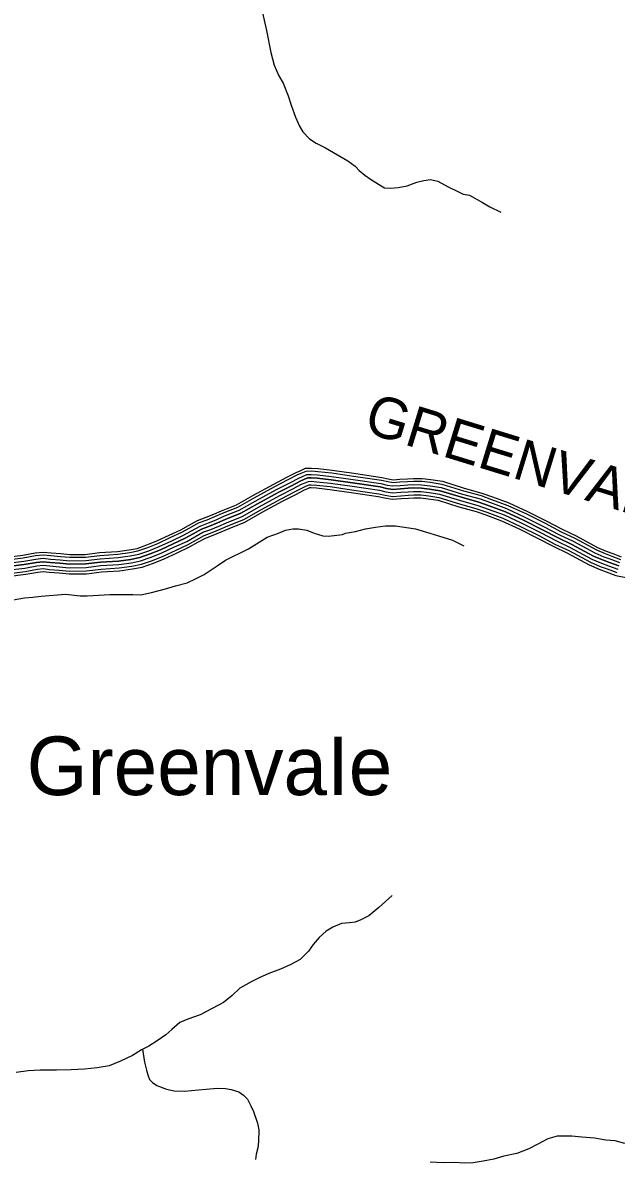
# Model space of a CAD drawing. Extents: x 1788175 to 1969470, y 584502 to 738744.
# Drawn here: x 1912182 to 1917533, y 604150 to 614430 of the extents above; entities that cross this region are included whole.
import ezdxf

# ---------------------------------------------------------------- set-up
doc = ezdxf.new("R2010")
doc.units = 0
for name, color, linetype in [('DESIGN - ROW - Right-of-Way and Easement Labels', 7, 'Continuous'), ('DESIGN - TRANSPORTATION - Text', 7, 'Continuous'), ('SURVEY - CONTOURS - Index with Text', 7, 'Continuous'), ('SURVEY - VEGETATION - Features with Text', 7, 'Continuous')]:
    doc.layers.add(name, color=color, linetype=linetype)

msp = doc.modelspace()

# ---------------------------------------------------------------- linework, layer by layer
at = {"layer": 'DESIGN - TRANSPORTATION - Text'}
for points in [[(1914343, 614520), (1914379, 614362), (1914417, 614161), (1914449, 614047), (1914492, 613953), (1914529, 613886), (1914574, 613772), (1914603, 613687), (1914641, 613579), (1914676, 613499), (1914706, 613446), (1914767, 613385), (1914828, 613345), (1914910, 613302), (1915113, 613185), (1915178, 613138), (1915215, 613099), (1915267, 613055), (1915317, 613020), (1915390, 612975), (1915444, 612942), (1915500, 612938), (1915566, 612945), (1915648, 612961), (1915734, 612994), (1915797, 613009), (1915859, 613016), (1915925, 613001), (1916016, 612950), (1916100, 612911), (1916153, 612886), (1916211, 612876), (1916328, 612810), (1916394, 612771), (1916491, 612722)], [(1912567, 609278), (1912698, 609264), (1912762, 609264), (1912968, 609277), (1913097, 609277), (1913174, 609277), (1913245, 609273), (1913341, 609293), (1913470, 609328), (1913560, 609354), (1913663, 609380), (1913740, 609418), (1913818, 609457), (1913863, 609486), (1913933, 609534), (1914011, 609586), (1914217, 609689), (1914384, 609792), (1914487, 609830), (1914551, 609856), (1914616, 609869), (1914667, 609869), (1914744, 609856), (1914809, 609830), (1914847, 609817), (1914886, 609804), (1914937, 609801), (1915066, 609817), (1915092, 609830), (1915182, 609843), (1915272, 609869), (1915362, 609882), (1915452, 609894), (1915542, 609894), (1915723, 609869), (1915851, 609830), (1915929, 609804), (1916057, 609766), (1916160, 609714)], [(1912095, 609228), (1912196, 609245), (1912272, 609253), (1912348, 609262), (1912567, 609278)], [(1915513, 606563), (1915392, 606456), (1915303, 606381), (1915231, 606345), (1915179, 606322), (1915127, 606316), (1915056, 606312), (1914976, 606277), (1914918, 606241), (1914855, 606184), (1914801, 606122), (1914758, 606061), (1914684, 605987), (1914599, 605940), (1914505, 605899), (1914399, 605859), (1914314, 605820), (1914246, 605787), (1914140, 605729), (1914069, 605662), (1913991, 605598), (1913780, 605488), (1913669, 605447), (1913599, 605419), (1913526, 605356), (1913472, 605306), (1913394, 605253), (1913319, 605206), (1913251, 605172), (1913171, 605121), (1913064, 605071), (1912962, 605028), (1912852, 605009), (1912739, 604996), (1912619, 604991), (1912487, 604988), (1912337, 604987), (1912231, 604981), (1912123, 604968)], [(1913261, 605177), (1913278, 605060), (1913296, 604988), (1913309, 604946), (1913325, 604904), (1913351, 604878), (1913389, 604849), (1913477, 604817), (1913547, 604802), (1913639, 604798), (1913765, 604811), (1913835, 604818), (1913933, 604825), (1914009, 604823), (1914061, 604813), (1914129, 604794), (1914171, 604762), (1914207, 604726), (1914238, 604667), (1914262, 604615), (1914297, 604511), (1914309, 604449), (1914308, 604345), (1914300, 604287), (1914287, 604231), (1914279, 604182)], [(1917612, 604328), (1917522, 604350), (1917440, 604357), (1917336, 604374), (1917222, 604383), (1917134, 604393), (1917000, 604392), (1916915, 604369), (1916819, 604319), (1916745, 604280), (1916638, 604237), (1916518, 604212), (1916430, 604186), (1916333, 604169), (1916243, 604154), (1916165, 604150), (1916073, 604155), (1915971, 604154), (1915855, 604160)]]:
    msp.add_lwpolyline(points, dxfattribs=at)
at = {"layer": 'SURVEY - CONTOURS - Index with Text'}
for points in [[(1912014, 609611), (1912182, 609631), (1912292, 609651), (1912367, 609659), (1912437, 609651), (1912524, 609645), (1912606, 609636), (1912745, 609638), (1912874, 609654), (1913036, 609664), (1913142, 609679), (1913213, 609692), (1913299, 609723), (1913389, 609759), (1913502, 609812), (1913606, 609860), (1913675, 609899), (1913757, 609944), (1913835, 609973), (1913904, 610001), (1913974, 610032), (1914109, 610086), (1914256, 610170), (1914444, 610272), (1914564, 610334), (1914646, 610377), (1914683, 610392), (1914732, 610414), (1914785, 610414), (1914844, 610411), (1914972, 610396), (1915168, 610369), (1915420, 610331), (1915477, 610318), (1915522, 610311), (1915582, 610315), (1915650, 610320), (1915704, 610323), (1915782, 610322), (1915862, 610312), (1915966, 610297), (1916163, 610236), (1916322, 610191), (1916418, 610157), (1916566, 610102), (1916733, 610024), (1916902, 609940), (1917046, 609864), (1917171, 609806), (1917365, 609701), (1917442, 609668), (1917503, 609646), (1917579, 609617)], [(1912019, 609586), (1912185, 609607), (1912296, 609627), (1912366, 609635), (1912434, 609627), (1912522, 609620), (1912605, 609612), (1912746, 609614), (1912877, 609629), (1913038, 609640), (1913146, 609655), (1913220, 609669), (1913308, 609700), (1913398, 609736), (1913512, 609789), (1913617, 609838), (1913687, 609878), (1913767, 609921), (1913844, 609950), (1913914, 609978), (1913983, 610009), (1914120, 610064), (1914268, 610149), (1914455, 610250), (1914575, 610312), (1914657, 610354), (1914692, 610370), (1914737, 610389), (1914784, 610390), (1914842, 610386), (1914969, 610372), (1915164, 610344), (1915415, 610307), (1915472, 610294), (1915521, 610286), (1915583, 610291), (1915652, 610296), (1915705, 610299), (1915780, 610297), (1915858, 610288), (1915960, 610272), (1916156, 610212), (1916314, 610168), (1916409, 610134), (1916557, 610079), (1916723, 610002), (1916891, 609918), (1917035, 609842), (1917160, 609783), (1917355, 609679), (1917433, 609645), (1917494, 609623), (1917572, 609593)], [(1912024, 609556), (1912190, 609576), (1912300, 609596), (1912366, 609603), (1912431, 609596), (1912519, 609589), (1912604, 609581), (1912749, 609583), (1912880, 609598), (1913041, 609609), (1913151, 609624), (1913228, 609639), (1913319, 609671), (1913411, 609708), (1913525, 609761), (1913631, 609810), (1913702, 609851), (1913780, 609893), (1913855, 609921), (1913926, 609949), (1913995, 609981), (1914133, 610036), (1914283, 610121), (1914470, 610223), (1914589, 610284), (1914670, 610326), (1914705, 610341), (1914744, 610358), (1914783, 610359), (1914839, 610355), (1914965, 610341), (1915160, 610313), (1915410, 610277), (1915466, 610263), (1915519, 610255), (1915586, 610260), (1915654, 610265), (1915705, 610268), (1915778, 610266), (1915854, 610257), (1915953, 610242), (1916148, 610182), (1916305, 610138), (1916399, 610105), (1916545, 610051), (1916709, 609974), (1916877, 609890), (1917021, 609814), (1917146, 609756), (1917341, 609651), (1917422, 609617), (1917483, 609594), (1917564, 609564)], [(1912029, 609525), (1912195, 609546), (1912304, 609565), (1912366, 609572), (1912428, 609565), (1912517, 609558), (1912603, 609549), (1912751, 609552), (1912882, 609567), (1913044, 609578), (1913156, 609593), (1913236, 609609), (1913329, 609642), (1913423, 609679), (1913538, 609733), (1913646, 609783), (1913717, 609824), (1913793, 609865), (1913866, 609892), (1913938, 609921), (1914007, 609952), (1914147, 610008), (1914298, 610094), (1914484, 610195), (1914604, 610257), (1914683, 610298), (1914717, 610313), (1914751, 610327), (1914783, 610328), (1914837, 610324), (1914961, 610310), (1915155, 610283), (1915404, 610246), (1915460, 610233), (1915518, 610224), (1915588, 610229), (1915656, 610234), (1915706, 610237), (1915776, 610236), (1915850, 610227), (1915946, 610212), (1916139, 610153), (1916295, 610109), (1916388, 610076), (1916533, 610022), (1916696, 609946), (1916863, 609862), (1917008, 609786), (1917132, 609728), (1917328, 609623), (1917410, 609588), (1917473, 609565), (1917555, 609534)], [(1917555, 609534), (1917473, 609565), (1917410, 609588), (1917328, 609623), (1917132, 609728), (1917008, 609786), (1916863, 609862), (1916696, 609946), (1916533, 610022), (1916388, 610076), (1916295, 610109), (1916139, 610153), (1915946, 610212), (1915850, 610227), (1915776, 610236), (1915706, 610237), (1915656, 610234), (1915588, 610229), (1915518, 610224), (1915460, 610233), (1915404, 610246), (1915155, 610283), (1914961, 610310), (1914837, 610324), (1914783, 610328), (1914751, 610327), (1914717, 610313), (1914683, 610298), (1914604, 610257), (1914484, 610195), (1914298, 610094), (1914147, 610008), (1914007, 609952), (1913938, 609921), (1913866, 609892), (1913793, 609865), (1913717, 609824), (1913646, 609783), (1913538, 609733), (1913423, 609679), (1913329, 609642), (1913236, 609609), (1913156, 609593), (1913044, 609578), (1912882, 609567), (1912751, 609552), (1912603, 609549), (1912517, 609558), (1912428, 609565), (1912366, 609572), (1912304, 609565), (1912195, 609546), (1912029, 609525)], [(1912034, 609495), (1912199, 609515), (1912309, 609535), (1912366, 609541), (1912426, 609534), (1912514, 609527), (1912601, 609518), (1912753, 609521), (1912885, 609537), (1913047, 609547), (1913161, 609563), (1913244, 609579), (1913340, 609613), (1913435, 609651), (1913551, 609705), (1913660, 609755), (1913732, 609797), (1913805, 609837), (1913877, 609863), (1913950, 609892), (1914020, 609923), (1914160, 609980), (1914313, 610067), (1914499, 610168), (1914618, 610229), (1914696, 610270), (1914729, 610284), (1914757, 610296), (1914782, 610297), (1914834, 610293), (1914957, 610279), (1915151, 610252), (1915398, 610216), (1915454, 610203), (1915517, 610193), (1915590, 610198), (1915658, 610203), (1915706, 610206), (1915774, 610205), (1915846, 610196), (1915939, 610182), (1916130, 610123), (1916286, 610079), (1916377, 610047), (1916521, 609993), (1916682, 609918), (1916849, 609835), (1916994, 609759), (1917118, 609700), (1917314, 609595), (1917399, 609559), (1917462, 609536), (1917546, 609504)], [(1912039, 609464), (1912204, 609484), (1912313, 609504), (1912366, 609510), (1912423, 609503), (1912511, 609497), (1912600, 609487), (1912755, 609490), (1912888, 609506), (1913051, 609516), (1913166, 609532), (1913252, 609549), (1913351, 609584), (1913448, 609622), (1913564, 609677), (1913674, 609727), (1913747, 609770), (1913818, 609808), (1913889, 609834), (1913962, 609864), (1914032, 609895), (1914174, 609952), (1914328, 610040), (1914513, 610140), (1914632, 610202), (1914710, 610242), (1914741, 610256), (1914764, 610265), (1914781, 610266), (1914831, 610263), (1914953, 610249), (1915146, 610221), (1915392, 610185), (1915448, 610172), (1915515, 610161), (1915592, 610167), (1915660, 610172), (1915707, 610174), (1915772, 610174), (1915842, 610165), (1915932, 610151), (1916121, 610093), (1916277, 610050), (1916367, 610018), (1916509, 609965), (1916669, 609890), (1916834, 609807), (1916980, 609731), (1917105, 609673), (1917301, 609567), (1917387, 609530), (1917451, 609507), (1917538, 609474)], [(1912044, 609439), (1912208, 609459), (1912317, 609478), (1912366, 609484), (1912420, 609478), (1912509, 609471), (1912599, 609462), (1912757, 609464), (1912890, 609480), (1913053, 609490), (1913170, 609507), (1913259, 609524), (1913361, 609560), (1913458, 609599), (1913575, 609653), (1913686, 609705), (1913760, 609747), (1913829, 609785), (1913898, 609810), (1913972, 609840), (1914042, 609871), (1914185, 609929), (1914340, 610018), (1914525, 610118), (1914644, 610179), (1914721, 610219), (1914751, 610232), (1914769, 610240), (1914781, 610240), (1914829, 610237), (1914950, 610223), (1915143, 610196), (1915387, 610160), (1915443, 610147), (1915514, 610136), (1915594, 610141), (1915661, 610146), (1915708, 610149), (1915770, 610148), (1915838, 610140), (1915927, 610126), (1916114, 610068), (1916269, 610025), (1916358, 609994), (1916499, 609941), (1916657, 609867), (1916823, 609784), (1916969, 609708), (1917093, 609650), (1917290, 609543), (1917378, 609506), (1917442, 609482), (1917530, 609449), (1917638, 609427)]]:
    msp.add_lwpolyline(points, dxfattribs=at)

# ---------------------------------------------------------------- texts
at = {"layer": 'DESIGN - ROW - Right-of-Way and Easement Labels'}
msp.add_text('GREENVALE', height=370, rotation=342.8857, dxfattribs=at).set_placement((1915243, 610745))
at = {"layer": 'SURVEY - VEGETATION - Features with Text'}
msp.add_text('GreenvaIe', height=528, dxfattribs=at).set_placement((1912217, 607468))

doc.saveas('drawing.dxf')
